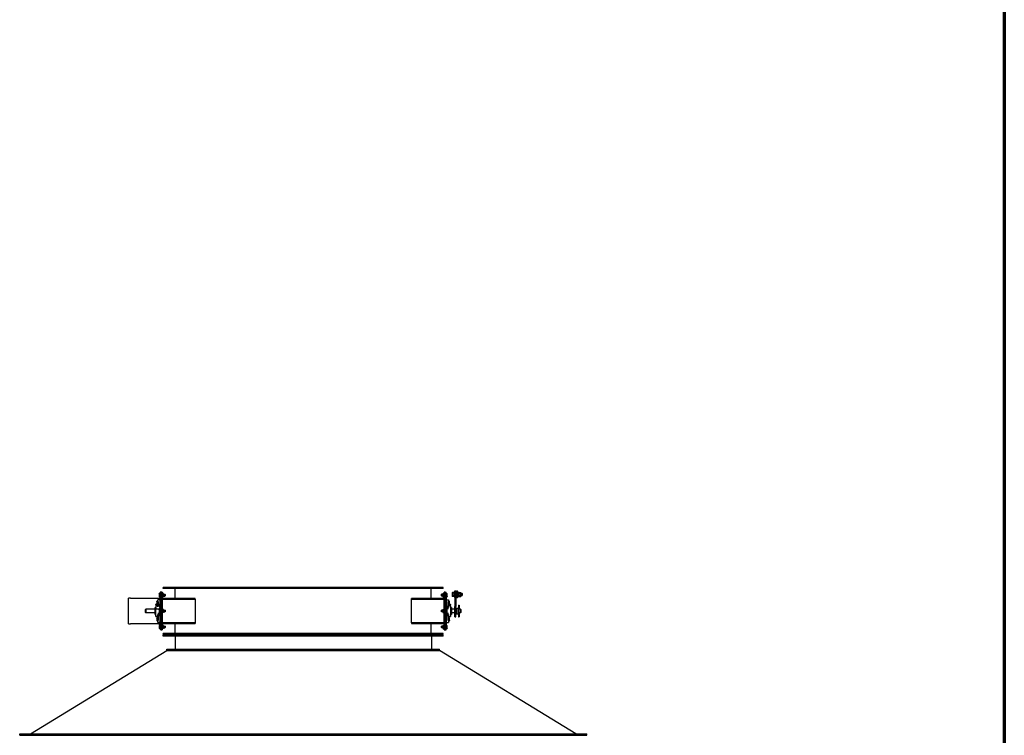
# Model space of a CAD drawing. Header units: inches. Extents: x 5 to 1128, y -85 to 748.
# Tile 692 of 693: x 919 to 1128, y 444 to 596. Entities that reach past the tile are written whole.
import ezdxf

# ---------------------------------------------------------------- set-up
doc = ezdxf.new("R2010")
doc.units = ezdxf.units.IN
doc.header["$LTSCALE"] = 32
doc.header["$MEASUREMENT"] = 0
doc.layers.add('Border (ANSI)', color=7, linetype='Continuous', lineweight=70)
doc.layers.add('Visible (ANSI)', color=7, linetype='Continuous', lineweight=30)

# ---------------------------------------------------------------- blocks, each defined once
blk = doc.blocks.new('Borders SUPERIOR BORDER')
at = {"layer": 'Border (ANSI)'}
blk.add_line((35.25, 23.375), (35.25, 0.625), dxfattribs=at)

msp = doc.modelspace()

# ---------------------------------------------------------------- linework, layer by layer
at = {"layer": 'Visible (ANSI)'}
for p, q in [((948.28778, 473.63967), (948.31288, 473.68314)), ((948.28778, 473.63967), (948.28778, 473.60202)), ((948.28778, 473.60202), (948.28778, 473.35867)), ((948.28778, 473.35867), (948.28778, 473.11532)), ((948.55578, 473.68314), (948.31288, 473.68314)), ((948.55578, 473.5209), (948.31288, 473.5209)), ((948.55578, 473.19643), (948.31288, 473.19643)), ((948.74328, 473.98367), (948.55578, 473.98367)), ((948.55578, 473.98367), (948.55578, 473.48367)), ((948.55578, 466.48367), (948.55578, 473.48367)), ((948.74328, 473.98367), (948.74328, 473.48367)), ((948.74328, 473.48367), (948.74328, 473.98367)), ((948.93078, 473.98367), (948.74328, 473.98367)), ((948.74328, 466.48367), (948.74328, 473.48367)), ((948.74328, 473.48367), (948.74328, 466.48367)), ((948.93078, 473.98367), (948.93078, 473.48367)), ((948.93078, 473.64017), (948.95593, 473.68372)), ((948.93078, 473.48367), (948.93078, 466.48367)), ((949.23464, 473.68372), (948.95593, 473.68372)), ((949.23464, 473.52119), (948.95593, 473.52119)), ((949.23464, 473.19615), (948.95593, 473.19615)), ((1008.68078, 474.98367), (949.18078, 474.98367)), ((949.18078, 474.79617), (949.18078, 474.98367)), ((1008.68078, 474.79617), (949.18078, 474.79617)), ((949.25978, 473.64017), (949.23464, 473.68372)), ((949.25978, 473.60246), (949.25978, 473.64017)), ((949.25978, 473.35867), (949.25978, 473.60246)), ((949.25978, 473.54617), (949.51862, 473.54617)), ((949.25978, 473.11488), (949.25978, 473.35867)), ((949.25978, 473.17117), (949.51862, 473.17117)), ((949.51862, 473.17117), (949.51862, 473.54617)), ((949.55579, 473.50783), (949.51862, 473.54617)), ((949.55579, 473.20951), (949.51862, 473.17117)), ((949.55579, 473.50783), (949.55579, 473.20951)), ((951.74328, 472.67117), (951.74328, 474.79617)), ((1006.11828, 472.67117), (1006.11828, 474.79617)), ((1008.30578, 473.50783), (1008.34295, 473.54617)), ((1008.30578, 473.20951), (1008.30578, 473.50783)), ((1008.30578, 473.20951), (1008.34295, 473.17117)), ((1008.34295, 473.54617), (1008.34295, 473.17117)), ((1008.60178, 473.54617), (1008.34295, 473.54617)), ((1008.60178, 473.17117), (1008.34295, 473.17117)), ((1008.60178, 473.64017), (1008.62693, 473.68372)), ((1008.60178, 473.64017), (1008.60178, 473.60246)), ((1008.60178, 473.60246), (1008.60178, 473.35867)), ((1008.60178, 473.35867), (1008.60178, 473.11488)), ((1008.62693, 473.68372), (1008.90564, 473.68372)), ((1008.62693, 473.52119), (1008.90564, 473.52119)), ((1008.62693, 473.19615), (1008.90564, 473.19615)), ((1008.68078, 474.79617), (1008.68078, 474.98367)), ((1008.93078, 473.64017), (1008.90564, 473.68372)), ((1008.93078, 473.48367), (1008.93078, 473.98367)), ((1009.11828, 473.98367), (1008.93078, 473.98367)), ((1008.93078, 466.48367), (1008.93078, 473.48367)), ((1009.11828, 473.48367), (1009.11828, 473.98367)), ((1009.11828, 473.98367), (1009.30578, 473.98367)), ((1009.11828, 473.98367), (1009.11828, 473.48367)), ((1009.11828, 473.48367), (1009.11828, 466.48367)), ((1009.11828, 466.48367), (1009.11828, 473.48367)), ((1009.30578, 473.48367), (1009.30578, 473.98367)), ((1009.30578, 473.68314), (1009.54868, 473.68314)), ((1009.30578, 473.5209), (1009.54868, 473.5209)), ((1009.30578, 473.48367), (1009.30578, 466.48367)), ((1009.30578, 473.19643), (1009.54868, 473.19643)), ((1009.57378, 473.63967), (1009.54868, 473.68314)), ((1009.57379, 473.63967), (1009.55883, 473.66557)), ((1009.57378, 473.60202), (1009.57378, 473.63967)), ((1009.57378, 473.35867), (1009.57378, 473.60202)), ((1009.57378, 473.11532), (1009.57378, 473.35867)), ((1009.57379, 473.58516), (1009.57379, 473.63967)), ((1009.57379, 473.32787), (1009.57379, 473.58516)), ((1009.57379, 473.10138), (1009.57379, 473.32787)), ((1010.63978, 473.8942), (1010.65358, 473.9181)), ((1010.63978, 473.8942), (1010.63978, 473.87173)), ((1010.63978, 473.87173), (1010.63978, 473.58474)), ((1010.63978, 473.58474), (1010.63978, 473.23221)), ((1010.63978, 473.23221), (1010.63978, 473.1442)), ((1010.63978, 473.1442), (1010.65358, 473.1203)), ((1011.00378, 473.94555), (1010.67328, 473.94555)), ((1011.00378, 473.79792), (1010.67328, 473.79792)), ((1011.00378, 473.37157), (1010.67328, 473.37157)), ((1011.00378, 474.0507), (1011.00378, 472.9877)), ((1011.00378, 474.0507), (1011.18078, 474.0507)), ((1011.18078, 474.09991), (1011.18078, 474.2692)), ((1011.18078, 474.2692), (1011.36828, 474.2692)), ((1011.18078, 474.09991), (1011.18078, 470.95151)), ((1011.36828, 474.09991), (1011.36828, 474.2692)), ((1011.36828, 474.09991), (1011.36828, 470.95151)), ((1011.36828, 474.0507), (1011.54528, 474.0507)), ((1011.54528, 474.2692), (1011.73278, 474.2692)), ((1011.54528, 474.2692), (1011.54528, 472.7692)), ((1011.73278, 472.7692), (1011.73278, 474.2692)), ((1011.73278, 474.0507), (1011.90978, 474.0507)), ((1011.90978, 474.0507), (1011.90978, 472.9877)), ((1011.90978, 473.9537), (1012.03478, 473.9537)), ((1012.03478, 473.9537), (1012.03478, 473.13927)), ((1012.03478, 473.8942), (1012.04858, 473.9181)), ((1012.03478, 473.1442), (1012.04858, 473.1203)), ((1012.03478, 473.13927), (1012.03478, 473.1251)), ((1012.03478, 473.1251), (1012.03478, 473.0847)), ((1012.04858, 473.9181), (1012.06787, 473.95151)), ((1012.04858, 473.1203), (1012.06787, 473.0869)), ((1012.06828, 473.95221), (1012.43929, 473.95221)), ((1012.06828, 473.94555), (1012.43929, 473.94555)), ((1012.06828, 473.79792), (1012.43929, 473.79792)), ((1012.06828, 473.37157), (1012.43929, 473.37157)), ((1012.45898, 473.9181), (1012.4397, 473.95151)), ((1012.45898, 473.1203), (1012.4397, 473.0869)), ((1012.47278, 473.8942), (1012.45898, 473.9181)), ((1012.47278, 473.1442), (1012.45898, 473.1203)), ((1012.47278, 473.87173), (1012.47278, 473.8942)), ((1012.47278, 473.58474), (1012.47278, 473.87173)), ((1012.47278, 473.7692), (1012.70802, 473.7692)), ((1012.47278, 473.23221), (1012.47278, 473.58474)), ((1012.47278, 473.2692), (1012.70802, 473.2692)), ((1012.47278, 473.1442), (1012.47278, 473.23221)), ((1012.70802, 473.2692), (1012.70802, 473.7692)), ((1012.75379, 473.72201), (1012.70802, 473.7692)), ((1012.75379, 473.31639), (1012.70802, 473.2692)), ((1012.75379, 473.72201), (1012.75379, 473.31639)), ((942.18078, 472.73367), (941.80578, 472.73367)), ((941.80578, 467.23367), (941.80578, 472.73367)), ((942.18078, 472.73367), (948.18078, 472.73367)), ((947.58703, 471.38836), (947.58703, 471.41765)), ((947.95295, 471.41765), (947.58703, 471.41765)), ((947.58703, 471.38836), (947.58703, 470.82268)), ((947.8214, 472.03054), (947.84652, 472.07405)), ((947.8214, 472.03054), (947.8214, 471.99286)), ((947.8214, 471.99286), (947.8214, 471.74929)), ((947.8214, 471.74929), (947.8214, 471.50572)), ((947.8214, 471.50572), (947.8214, 471.46804)), ((947.8214, 471.46804), (947.84652, 471.42453)), ((948.03078, 472.07405), (947.84652, 472.07405)), ((948.03078, 471.91167), (947.84652, 471.91167)), ((948.03078, 471.58691), (947.84652, 471.58691)), ((947.96271, 471.42453), (947.84652, 471.42453)), ((947.88361, 471.05797), (947.88361, 471.12408)), ((947.94503, 471.41016), (947.91565, 471.37786)), ((948.02141, 471.00171), (948.02141, 471.06783)), ((948.03078, 472.07405), (948.03078, 471.91167)), ((948.03078, 472.00242), (948.05578, 472.00242)), ((948.03078, 471.91167), (948.03078, 471.58691)), ((948.03078, 471.58691), (948.03078, 471.43962)), ((948.03078, 471.49617), (948.05578, 471.49617)), ((948.05578, 471.94772), (948.05578, 472.38992)), ((948.55578, 472.38992), (948.05578, 472.38992)), ((948.05578, 471.94772), (948.05578, 471.91363)), ((948.05578, 471.43512), (948.05578, 471.91363)), ((948.05578, 471.91363), (948.10578, 471.91363)), ((948.10578, 471.41765), (948.08987, 471.41765)), ((948.09779, 471.41016), (948.12717, 471.37786)), ((948.10578, 471.91363), (948.10578, 471.4167)), ((948.10578, 471.4167), (948.55578, 471.4167)), ((948.1592, 471.05797), (948.1592, 471.12408)), ((948.18078, 472.73367), (948.36828, 472.73367)), ((948.28778, 473.11532), (948.28778, 473.07767)), ((948.28778, 473.07767), (948.31288, 473.0342)), ((948.55578, 473.0342), (948.31288, 473.0342)), ((948.36828, 472.73367), (948.55578, 472.73367)), ((948.36828, 472.38992), (948.36828, 472.73367)), ((948.45578, 471.41654), (948.45578, 471.38836)), ((948.45578, 471.41654), (948.55578, 471.41654)), ((948.45578, 470.82268), (948.45578, 471.38836)), ((948.93078, 473.07717), (948.95593, 473.03362)), ((949.11828, 472.48367), (948.93078, 472.48367)), ((949.23464, 473.03362), (948.95593, 473.03362)), ((955.93274, 472.67117), (949.11828, 472.67117)), ((949.11828, 472.48367), (955.93274, 472.48367)), ((949.25978, 473.07717), (949.23464, 473.03362)), ((949.25978, 473.07717), (949.25978, 473.11488)), ((955.93274, 472.48367), (955.93274, 472.67117)), ((955.93274, 472.48367), (955.93274, 467.48367)), ((1008.74328, 472.67117), (1001.92883, 472.67117)), ((1001.92883, 472.48367), (1001.92883, 472.67117)), ((1001.92883, 472.48367), (1008.74328, 472.48367)), ((1001.92883, 467.48367), (1001.92883, 472.48367)), ((1008.60178, 473.11488), (1008.60178, 473.07717)), ((1008.60178, 473.07717), (1008.62693, 473.03362)), ((1008.62693, 473.03362), (1008.90564, 473.03362)), ((1008.74328, 472.48367), (1008.93078, 472.48367)), ((1008.93078, 473.07717), (1008.90564, 473.03362)), ((1009.30578, 473.0342), (1009.54868, 473.0342)), ((1009.30578, 472.38992), (1009.80578, 472.38992)), ((1009.30578, 471.06944), (1009.40578, 471.06944)), ((1009.40578, 471.06944), (1009.40578, 470.35148)), ((1009.57378, 473.07767), (1009.54868, 473.0342)), ((1009.57379, 473.07767), (1009.55883, 473.05177)), ((1009.57378, 473.07767), (1009.57378, 473.11532)), ((1009.57379, 473.07767), (1009.57379, 473.10138)), ((1009.75578, 470.35148), (1009.75578, 471.91363)), ((1009.75578, 471.91363), (1009.80578, 471.91363)), ((1009.80578, 472.38992), (1009.80578, 471.94772)), ((1009.83079, 472.00242), (1009.80578, 472.00242)), ((1009.80578, 471.91363), (1009.80578, 471.94772)), ((1009.80578, 471.91363), (1009.80578, 470.70346)), ((1009.83079, 471.49617), (1009.80578, 471.49617)), ((1009.80578, 471.41765), (1010.27453, 471.41765)), ((1009.80578, 471.17117), (1010.22453, 471.17117)), ((1009.83079, 471.91167), (1009.83079, 472.07405)), ((1009.83079, 472.07405), (1010.01504, 472.07405)), ((1009.83079, 471.58691), (1009.83079, 471.91167)), ((1009.83079, 471.91167), (1010.01504, 471.91167)), ((1009.83079, 471.58691), (1010.01504, 471.58691)), ((1009.83079, 471.42453), (1009.83079, 471.58691)), ((1009.83079, 471.42453), (1010.01504, 471.42453)), ((1010.04016, 472.03054), (1010.01504, 472.07405)), ((1010.04016, 471.46804), (1010.01504, 471.42453)), ((1010.04016, 471.99286), (1010.04016, 472.03054)), ((1010.04016, 471.74929), (1010.04016, 471.99286)), ((1010.04016, 471.50572), (1010.04016, 471.74929)), ((1010.04016, 471.46804), (1010.04016, 471.50572)), ((1010.27453, 471.41765), (1010.27453, 471.38836)), ((1010.27453, 471.12117), (1010.27453, 471.38836)), ((1010.27453, 471.12117), (1010.27453, 468.84617)), ((1011.00378, 473.09286), (1010.67328, 473.09286)), ((1011.00378, 472.9877), (1011.18078, 472.9877)), ((1011.36828, 472.9877), (1011.54528, 472.9877)), ((1011.73278, 472.7692), (1011.54528, 472.7692)), ((1011.73278, 472.9877), (1011.90978, 472.9877)), ((1011.90978, 473.0847), (1012.03478, 473.0847)), ((1011.93078, 471.20533), (1011.93078, 471.23367)), ((1011.93078, 471.23367), (1012.11828, 471.23367)), ((1011.93078, 471.20533), (1011.93078, 470.5936)), ((1012.06828, 473.09286), (1012.43929, 473.09286)), ((1012.06828, 473.08619), (1012.43929, 473.08619)), ((1012.11828, 471.20533), (1012.11828, 471.23367)), ((1012.11828, 471.20533), (1012.11828, 470.35867)), ((945.43078, 470.29617), (945.49328, 470.35867)), ((945.43078, 469.67117), (945.43078, 470.29617)), ((945.43078, 469.67117), (945.49328, 469.60867)), ((945.49328, 470.35867), (945.49328, 469.60867)), ((947.43078, 470.35867), (945.49328, 470.35867)), ((947.43078, 469.60867), (945.49328, 469.60867)), ((947.43078, 469.24942), (947.43078, 470.71792)), ((947.58703, 470.68126), (947.58703, 470.82268)), ((947.58703, 470.68126), (947.58703, 470.35258)), ((947.58703, 468.84617), (947.58703, 470.35258)), ((948.10578, 470.39174), (947.63703, 470.39174)), ((948.10578, 469.26388), (948.05578, 469.26388)), ((948.05578, 468.05371), (948.05578, 469.26388)), ((948.45578, 470.39235), (948.10578, 470.39235)), ((948.10578, 470.39235), (948.10578, 470.35148)), ((948.10578, 469.61586), (948.10578, 468.05371)), ((948.28778, 470.26467), (948.31288, 470.30814)), ((948.28778, 470.26467), (948.28778, 470.22702)), ((948.28778, 470.22702), (948.28778, 469.98367)), ((948.28778, 469.98367), (948.28778, 469.74032)), ((948.28778, 469.74032), (948.28778, 469.70267)), ((948.28778, 469.70267), (948.31288, 469.6592)), ((948.55578, 470.30814), (948.31288, 470.30814)), ((948.55578, 470.1459), (948.31288, 470.1459)), ((948.55578, 469.82143), (948.31288, 469.82143)), ((948.55578, 469.6592), (948.31288, 469.6592)), ((948.55578, 470.92104), (948.45578, 470.92104)), ((948.45578, 470.82268), (948.45578, 470.68126)), ((948.45578, 470.39235), (948.45578, 470.68126)), ((948.45578, 470.35148), (948.45578, 470.39235)), ((948.55578, 470.35867), (948.45578, 470.35867)), ((948.45578, 470.35148), (948.45578, 470.30814)), ((948.45578, 469.6592), (948.45578, 469.61586)), ((948.45578, 468.8979), (948.45578, 469.61586)), ((948.55578, 469.60867), (948.45578, 469.60867)), ((948.55578, 469.0463), (948.45578, 469.0463)), ((948.93078, 470.26517), (948.95593, 470.30872)), ((948.93078, 469.70217), (948.95593, 469.65862)), ((949.23464, 470.30872), (948.95593, 470.30872)), ((949.23464, 470.14619), (948.95593, 470.14619)), ((949.23464, 469.82115), (948.95593, 469.82115)), ((949.23464, 469.65862), (948.95593, 469.65862)), ((949.25978, 470.26517), (949.23464, 470.30872)), ((949.25978, 469.70217), (949.23464, 469.65862)), ((949.25978, 470.22746), (949.25978, 470.26517)), ((949.25978, 469.98367), (949.25978, 470.22746)), ((949.25978, 470.17117), (949.51862, 470.17117)), ((949.25978, 469.73988), (949.25978, 469.98367)), ((949.25978, 469.79617), (949.51862, 469.79617)), ((949.25978, 469.70217), (949.25978, 469.73988)), ((949.51862, 469.79617), (949.51862, 470.17117)), ((949.55579, 470.13283), (949.51862, 470.17117)), ((949.55579, 469.83451), (949.51862, 469.79617)), ((949.55579, 470.13283), (949.55579, 469.83451)), ((1008.30578, 470.13283), (1008.34295, 470.17117)), ((1008.30578, 469.83451), (1008.30578, 470.13283)), ((1008.30578, 469.83451), (1008.34295, 469.79617)), ((1008.34295, 470.17117), (1008.34295, 469.79617)), ((1008.60178, 470.17117), (1008.34295, 470.17117)), ((1008.60178, 469.79617), (1008.34295, 469.79617)), ((1008.60178, 470.26517), (1008.62693, 470.30872)), ((1008.60178, 470.26517), (1008.60178, 470.22746)), ((1008.60178, 470.22746), (1008.60178, 469.98367)), ((1008.60178, 469.98367), (1008.60178, 469.73988)), ((1008.60178, 469.73988), (1008.60178, 469.70217)), ((1008.60178, 469.70217), (1008.62693, 469.65862)), ((1008.62693, 470.30872), (1008.90564, 470.30872)), ((1008.62693, 470.14619), (1008.90564, 470.14619)), ((1008.62693, 469.82115), (1008.90564, 469.82115)), ((1008.62693, 469.65862), (1008.90564, 469.65862)), ((1008.93078, 470.26517), (1008.90564, 470.30872)), ((1008.93078, 469.70217), (1008.90564, 469.65862)), ((1009.30578, 470.92104), (1009.40578, 470.92104)), ((1009.40578, 470.35867), (1009.30578, 470.35867)), ((1009.30578, 470.30814), (1009.54868, 470.30814)), ((1009.30578, 470.1459), (1009.54868, 470.1459)), ((1009.30578, 469.82143), (1009.54868, 469.82143)), ((1009.30578, 469.6592), (1009.54868, 469.6592)), ((1009.40578, 469.60867), (1009.30578, 469.60867)), ((1009.30578, 469.0463), (1009.40578, 469.0463)), ((1009.40578, 470.30814), (1009.40578, 470.35148)), ((1009.40578, 469.61586), (1009.40578, 469.6592)), ((1009.40578, 469.61586), (1009.40578, 468.8979)), ((1009.57378, 470.26467), (1009.54868, 470.30814)), ((1009.57378, 469.70267), (1009.54868, 469.6592)), ((1009.57378, 470.22702), (1009.57378, 470.26467)), ((1009.57378, 469.98367), (1009.57378, 470.22702)), ((1009.57378, 469.74032), (1009.57378, 469.98367)), ((1009.57378, 469.70267), (1009.57378, 469.74032)), ((1009.75578, 470.70346), (1009.80578, 470.70346)), ((1009.75578, 468.05371), (1009.75578, 469.61586)), ((1009.80578, 469.26388), (1009.75578, 469.26388)), ((1009.80578, 469.26388), (1009.80578, 468.05371)), ((1010.43078, 470.71792), (1010.43078, 469.24942)), ((1011.18078, 470.35867), (1010.43078, 470.35867)), ((1011.18078, 469.60867), (1010.43078, 469.60867)), ((1011.18078, 468.73367), (1011.18078, 470.95151)), ((1011.36828, 468.73367), (1011.36828, 470.95151)), ((1011.49008, 470.60867), (1011.36828, 470.70554)), ((1011.49008, 469.35867), (1011.36828, 469.2618)), ((1011.49008, 470.60867), (1011.87453, 470.60867)), ((1011.49008, 470.60867), (1011.49008, 469.72836)), ((1011.49008, 469.72836), (1011.49008, 469.35867)), ((1011.49008, 469.35867), (1011.87453, 469.35867)), ((1011.87453, 469.35867), (1011.87453, 470.60867)), ((1011.93078, 470.5936), (1011.87453, 470.60867)), ((1011.93078, 469.37374), (1011.87453, 469.35867)), ((1011.93078, 470.5936), (1011.93078, 469.37374)), ((1012.36828, 470.35867), (1011.93078, 470.35867)), ((1012.36828, 469.60867), (1011.93078, 469.60867)), ((1011.93078, 469.37374), (1011.93078, 468.75882)), ((1012.11828, 469.60867), (1012.11828, 468.75882)), ((1012.36828, 469.60867), (1012.36828, 470.35867)), ((1012.43078, 470.29617), (1012.36828, 470.35867)), ((1012.43078, 469.67117), (1012.36828, 469.60867)), ((1012.43078, 470.29617), (1012.43078, 469.67117)), ((941.80578, 467.23367), (942.18078, 467.23367)), ((948.18078, 467.23367), (942.18078, 467.23367)), ((948.05578, 468.79617), (947.63703, 468.79617)), ((947.8214, 468.49929), (947.84652, 468.5428)), ((947.8214, 468.49929), (947.8214, 468.46161)), ((947.8214, 468.46161), (947.8214, 468.21804)), ((947.8214, 468.21804), (947.8214, 467.97447)), ((947.8214, 467.97447), (947.8214, 467.93679)), ((947.8214, 467.93679), (947.84652, 467.89328)), ((948.03078, 468.5428), (947.84652, 468.5428)), ((948.03078, 468.38042), (947.84652, 468.38042)), ((948.03078, 468.05566), (947.84652, 468.05566)), ((948.03078, 467.89328), (947.84652, 467.89328)), ((948.03078, 468.5428), (948.03078, 468.38042)), ((948.03078, 468.47117), (948.05578, 468.47117)), ((948.03078, 468.38042), (948.03078, 468.05566)), ((948.03078, 468.05566), (948.03078, 467.89328)), ((948.03078, 467.96492), (948.05578, 467.96492)), ((948.10578, 468.05371), (948.05578, 468.05371)), ((948.05578, 468.05371), (948.05578, 468.01962)), ((948.05578, 467.57742), (948.05578, 468.01962)), ((948.55578, 467.57742), (948.05578, 467.57742)), ((948.18078, 467.23367), (948.36828, 467.23367)), ((948.28778, 466.88967), (948.31288, 466.93314)), ((948.28778, 466.88967), (948.29487, 466.90196)), ((948.28778, 466.88967), (948.28778, 466.85202)), ((948.28778, 466.88967), (948.28778, 466.8779)), ((948.28778, 466.8779), (948.28778, 466.67359)), ((948.28778, 466.85202), (948.28778, 466.60867)), ((948.55578, 466.93314), (948.31288, 466.93314)), ((948.36828, 467.23367), (948.36828, 467.57742)), ((948.36828, 467.23367), (948.55578, 467.23367)), ((948.55578, 468.8979), (948.45578, 468.8979)), ((949.11828, 467.48367), (948.93078, 467.48367)), ((948.93078, 466.89017), (948.95593, 466.93372)), ((949.23464, 466.93372), (948.95593, 466.93372)), ((955.93274, 467.48367), (949.11828, 467.48367)), ((949.11828, 467.29617), (955.93274, 467.29617)), ((949.25978, 466.89017), (949.23464, 466.93372)), ((949.25978, 466.85246), (949.25978, 466.89017)), ((949.25978, 466.60867), (949.25978, 466.85246)), ((951.74328, 465.17117), (951.74328, 467.29617)), ((955.93274, 467.48367), (955.93274, 467.29617)), ((1001.92883, 467.48367), (1001.92883, 467.29617)), ((1008.74328, 467.48367), (1001.92883, 467.48367)), ((1001.92883, 467.29617), (1008.74328, 467.29617)), ((1006.11828, 465.17117), (1006.11828, 467.29617)), ((1008.60178, 466.89017), (1008.62693, 466.93372)), ((1008.60178, 466.89017), (1008.60178, 466.85246)), ((1008.60178, 466.85246), (1008.60178, 466.60867)), ((1008.62693, 466.93372), (1008.90564, 466.93372)), ((1008.74328, 467.48367), (1008.93078, 467.48367)), ((1008.93078, 466.89017), (1008.90564, 466.93372)), ((1009.40578, 468.8979), (1009.30578, 468.8979)), ((1009.30578, 467.57742), (1009.80578, 467.57742)), ((1009.30578, 466.93314), (1009.54868, 466.93314)), ((1009.57378, 466.88967), (1009.54868, 466.93314)), ((1009.57379, 466.88967), (1009.56669, 466.90196)), ((1009.57378, 466.85202), (1009.57378, 466.88967)), ((1009.57378, 466.60867), (1009.57378, 466.85202)), ((1009.57379, 466.81298), (1009.57379, 466.88967)), ((1009.80578, 468.05371), (1009.75578, 468.05371)), ((1009.80578, 468.79617), (1010.22453, 468.79617)), ((1009.83079, 468.47117), (1009.80578, 468.47117)), ((1009.80578, 468.01962), (1009.80578, 468.05371)), ((1009.80578, 468.01962), (1009.80578, 467.57742)), ((1009.83079, 467.96492), (1009.80578, 467.96492)), ((1009.83079, 468.38042), (1009.83079, 468.5428)), ((1009.83079, 468.5428), (1010.01504, 468.5428)), ((1009.83079, 468.05566), (1009.83079, 468.38042)), ((1009.83079, 468.38042), (1010.01504, 468.38042)), ((1009.83079, 468.05566), (1010.01504, 468.05566)), ((1009.83079, 467.89328), (1009.83079, 468.05566)), ((1009.83079, 467.89328), (1010.01504, 467.89328)), ((1010.04016, 468.49929), (1010.01504, 468.5428)), ((1010.04016, 467.93679), (1010.01504, 467.89328)), ((1010.04016, 468.46161), (1010.04016, 468.49929)), ((1010.04016, 468.21804), (1010.04016, 468.46161)), ((1010.04016, 467.97447), (1010.04016, 468.21804)), ((1010.04016, 467.93679), (1010.04016, 467.97447)), ((1011.18078, 468.73367), (1011.36828, 468.73367)), ((1011.93078, 468.73367), (1011.93078, 468.75882)), ((1011.93078, 468.73367), (1012.11828, 468.73367)), ((1012.11828, 468.73367), (1012.11828, 468.75882)), ((948.28778, 466.67359), (948.28778, 466.40436)), ((948.28778, 466.60867), (948.28778, 466.36532)), ((948.28778, 466.40436), (948.28778, 466.32767)), ((948.28778, 466.36532), (948.28778, 466.32767)), ((948.28778, 466.32767), (948.31288, 466.2842)), ((948.28778, 466.32767), (948.29487, 466.31538)), ((948.55578, 466.7709), (948.31288, 466.7709)), ((948.55578, 466.44643), (948.31288, 466.44643)), ((948.55578, 466.2842), (948.31288, 466.2842)), ((948.55578, 466.48367), (948.55578, 465.98367)), ((948.74328, 465.98367), (948.55578, 465.98367)), ((948.74328, 466.48367), (948.74328, 465.98367)), ((948.74328, 465.98367), (948.74328, 466.48367)), ((948.74328, 465.98367), (948.93078, 465.98367)), ((948.93078, 466.48367), (948.93078, 465.98367)), ((948.93078, 466.32717), (948.95593, 466.28362)), ((949.23464, 466.77119), (948.95593, 466.77119)), ((949.23464, 466.44615), (948.95593, 466.44615)), ((949.23464, 466.28362), (948.95593, 466.28362)), ((1008.68078, 465.17117), (949.18078, 465.17117)), ((949.18078, 464.98367), (949.18078, 465.17117)), ((1008.68078, 464.98367), (949.18078, 464.98367)), ((1008.68078, 464.85867), (949.18078, 464.85867)), ((949.18078, 464.60867), (949.18078, 464.85867)), ((949.25978, 466.32717), (949.23464, 466.28362)), ((949.25978, 466.79617), (949.51862, 466.79617)), ((949.25978, 466.36488), (949.25978, 466.60867)), ((949.25978, 466.42117), (949.51862, 466.42117)), ((949.25978, 466.32717), (949.25978, 466.36488)), ((949.51862, 466.42117), (949.51862, 466.79617)), ((949.55579, 466.75783), (949.51862, 466.79617)), ((949.55579, 466.45951), (949.51862, 466.42117)), ((949.55579, 466.75783), (949.55579, 466.45951)), ((1008.30578, 466.75783), (1008.34295, 466.79617)), ((1008.30578, 466.45951), (1008.30578, 466.75783)), ((1008.30578, 466.45951), (1008.34295, 466.42117)), ((1008.34295, 466.79617), (1008.34295, 466.42117)), ((1008.60178, 466.79617), (1008.34295, 466.79617)), ((1008.60178, 466.42117), (1008.34295, 466.42117)), ((1008.60178, 466.60867), (1008.60178, 466.36488)), ((1008.60178, 466.36488), (1008.60178, 466.32717)), ((1008.60178, 466.32717), (1008.62693, 466.28362)), ((1008.62693, 466.77119), (1008.90564, 466.77119)), ((1008.62693, 466.44615), (1008.90564, 466.44615)), ((1008.62693, 466.28362), (1008.90564, 466.28362)), ((1008.68078, 464.98367), (1008.68078, 465.17117)), ((1008.68078, 464.60867), (1008.68078, 464.85867)), ((1008.93078, 466.32717), (1008.90564, 466.28362)), ((1008.93078, 465.98367), (1008.93078, 466.48367)), ((1008.93078, 465.98367), (1009.11828, 465.98367)), ((1009.11828, 465.98367), (1009.11828, 466.48367)), ((1009.11828, 466.48367), (1009.11828, 465.98367)), ((1009.11828, 465.98367), (1009.30578, 465.98367)), ((1009.30578, 466.7709), (1009.54868, 466.7709)), ((1009.30578, 465.98367), (1009.30578, 466.48367)), ((1009.30578, 466.44643), (1009.54868, 466.44643)), ((1009.30578, 466.2842), (1009.54868, 466.2842)), ((1009.57378, 466.32767), (1009.54868, 466.2842)), ((1009.57379, 466.32767), (1009.56669, 466.31538)), ((1009.57378, 466.36532), (1009.57378, 466.60867)), ((1009.57378, 466.32767), (1009.57378, 466.36532)), ((1009.57379, 466.54375), (1009.57379, 466.81298)), ((1009.57379, 466.33944), (1009.57379, 466.54375)), ((1009.57379, 466.32767), (1009.57379, 466.33944)), ((1008.68078, 464.60867), (949.18078, 464.60867)), ((951.68078, 464.60867), (951.68078, 461.85867)), ((1006.18078, 464.60867), (1006.18078, 461.85867)), ((920.96377, 443.85867), (949.93078, 461.60867)), ((949.93078, 461.85867), (1007.93078, 461.85867)), ((949.93078, 461.60867), (949.93078, 461.85867)), ((949.93078, 461.60867), (1007.93078, 461.60867)), ((1007.93078, 461.60867), (1007.93078, 461.85867)), ((1036.8978, 443.85867), (1007.93078, 461.60867)), ((918.65578, 443.85867), (1039.20578, 443.85867)), ((918.65578, 443.60867), (918.65578, 443.85867)), ((1039.20578, 443.60867), (1039.20578, 443.85867)), ((918.65578, 443.60867), (1039.20578, 443.60867))]:
    msp.add_line(p, q, dxfattribs=at)
for centre, radius, start, end in [((948.02141, 471.31305), 0.12795, 164.8655136, 234.9564643), ((948.02141, 471.31305), 0.12795, 305.0435357, 15.1344864), ((949.11828, 472.85867), 0.1875, 180, 270), ((949.11828, 472.85867), 0.375, 240, 270), ((1008.74328, 472.85867), 0.1875, 270, 0), ((1008.74328, 472.85867), 0.375, 270, 300), ((1010.22453, 471.12117), 0.05, 0, 90), ((947.43078, 470.90542), 0.1875, 270, 326.4426902), ((947.43078, 469.06192), 0.1875, 33.5573098, 90), ((1010.43078, 470.90542), 0.1875, 213.5573098, 270), ((1010.43078, 469.06192), 0.1875, 90, 146.4426902), ((947.63703, 468.84617), 0.05, 180, 270), ((949.11828, 467.10867), 0.375, 90, 120), ((949.11828, 467.10867), 0.1875, 90, 180), ((1008.74328, 467.10867), 0.375, 60, 90), ((1008.74328, 467.10867), 0.1875, 0, 90), ((1010.22453, 468.84617), 0.05, 270, 0)]:
    msp.add_arc(centre, radius, start, end, dxfattribs=at)
for centre, major_axis, ratio, start_param, end_param in [((1011.94617, 473.5192), (2.46397, 0.20195), 0.156136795, 4.684825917, 4.735561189), ((1012.1234, 473.5192), (2.46397, 0.20195), 0.156136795, 4.612795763, 4.663623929), ((948.02141, 471.10552), (-0.15625, 0), 0.707106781, 5.792244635, 9.915718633), ((948.02141, 471.32976), (0.12575, 0), 0.707106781, 2.569982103, 6.854795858), ((948.02141, 471.18904), (-0.1378, 0), 0.707106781, 5.646377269, 6.283185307), ((948.02141, 471.18904), (-0.1378, 0), 0.707106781, 0, 1.047197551), ((948.02141, 471.08342), (-0.125, 0), 0.707106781, 0.501266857, 2.640325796), ((948.02141, 471.26068), (-0.10433, 0), 0.707106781, 0.789492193, 2.352100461), ((948.02141, 471.18904), (-0.1378, 0), 0.707106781, 1.047197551, 2.094395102), ((948.02141, 471.18904), (0.1378, 0), 0.707106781, 5.235987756, 6.283185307), ((948.02141, 471.18904), (0.1378, 0), 0.707106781, 0, 0.636808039)]:
    msp.add_ellipse(centre, major_axis=major_axis, ratio=ratio, start_param=start_param, end_param=end_param, dxfattribs=at)
for points, weights in [([(948.31288, 473.68314), (948.28778, 473.63967), (948.28778, 473.60202)], [1, 1.0379548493, 1]), ([(948.28778, 473.60202), (948.28778, 473.56438), (948.31288, 473.5209)], [1, 1.0379548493, 1]), ([(948.31288, 473.5209), (948.28778, 473.43396), (948.28778, 473.35867)], [1, 1.0379548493, 1]), ([(948.28778, 473.35867), (948.28778, 473.28338), (948.31288, 473.19643)], [1, 1.0379548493, 1]), ([(948.31288, 473.19643), (948.28778, 473.15296), (948.28778, 473.11532)], [1, 1.0379548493, 1]), ([(948.95593, 473.68372), (948.93078, 473.64017), (948.93078, 473.60246)], [1, 1.0379548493, 1]), ([(948.93078, 473.60246), (948.93078, 473.56474), (948.95593, 473.52119)], [1, 1.0379548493, 1]), ([(948.95593, 473.52119), (948.93078, 473.4341), (948.93078, 473.35867)], [1, 1.0379548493, 1]), ([(948.93078, 473.35867), (948.93078, 473.28324), (948.95593, 473.19615)], [1, 1.0379548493, 1]), ([(948.95593, 473.19615), (948.93078, 473.1526), (948.93078, 473.11488)], [1, 1.0379548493, 1]), ([(949.25978, 473.60246), (949.25978, 473.64017), (949.23464, 473.68372)], [1, 1.0379548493, 1]), ([(949.23464, 473.52119), (949.25978, 473.56474), (949.25978, 473.60246)], [1, 1.0379548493, 1]), ([(949.25978, 473.35867), (949.25978, 473.4341), (949.23464, 473.52119)], [1, 1.0379548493, 1]), ([(949.23464, 473.19615), (949.25978, 473.28324), (949.25978, 473.35867)], [1, 1.0379548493, 1]), ([(949.25978, 473.11488), (949.25978, 473.1526), (949.23464, 473.19615)], [1, 1.0379548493, 1]), ([(1008.62693, 473.68372), (1008.60178, 473.64017), (1008.60178, 473.60246)], [1, 1.0379548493, 1]), ([(1008.60178, 473.60246), (1008.60178, 473.56474), (1008.62693, 473.52119)], [1, 1.0379548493, 1]), ([(1008.62693, 473.52119), (1008.60178, 473.4341), (1008.60178, 473.35867)], [1, 1.0379548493, 1]), ([(1008.60178, 473.35867), (1008.60178, 473.28324), (1008.62693, 473.19615)], [1, 1.0379548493, 1]), ([(1008.62693, 473.19615), (1008.60178, 473.1526), (1008.60178, 473.11488)], [1, 1.0379548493, 1]), ([(1008.93078, 473.60246), (1008.93078, 473.64017), (1008.90564, 473.68372)], [1, 1.0379548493, 1]), ([(1008.90564, 473.52119), (1008.93078, 473.56474), (1008.93078, 473.60246)], [1, 1.0379548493, 1]), ([(1008.93078, 473.35867), (1008.93078, 473.4341), (1008.90564, 473.52119)], [1, 1.0379548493, 1]), ([(1008.90564, 473.19615), (1008.93078, 473.28324), (1008.93078, 473.35867)], [1, 1.0379548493, 1]), ([(1008.93078, 473.11488), (1008.93078, 473.1526), (1008.90564, 473.19615)], [1, 1.0379548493, 1]), ([(1009.57378, 473.60202), (1009.57378, 473.63967), (1009.54868, 473.68314)], [1, 1.0379548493, 1]), ([(1009.54868, 473.5209), (1009.57378, 473.56438), (1009.57378, 473.60202)], [1, 1.0379548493, 1]), ([(1009.57378, 473.35867), (1009.57378, 473.43396), (1009.54868, 473.5209)], [1, 1.0379548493, 1]), ([(1009.54868, 473.19643), (1009.57378, 473.28338), (1009.57378, 473.35867)], [1, 1.0379548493, 1]), ([(1009.57378, 473.11532), (1009.57378, 473.15296), (1009.54868, 473.19643)], [1, 1.0379548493, 1]), ([(1009.55831, 473.66647), (1009.55857, 473.66602), (1009.55883, 473.66557)], [1.01258486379, 1.01287690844, 1.013155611]), ([(1009.57379, 473.58516), (1009.57379, 473.58574), (1009.57378, 473.58632)], [1, 1.00047559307, 1.0009392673]), ([(1009.57378, 473.584), (1009.57379, 473.58458), (1009.57379, 473.58516)], [1.0009392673, 1.00047559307, 1]), ([(1009.57379, 473.32787), (1009.57379, 473.32884), (1009.57378, 473.32982)], [1, 1.00047559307, 1.0009392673]), ([(1009.57378, 473.32593), (1009.57379, 473.3269), (1009.57379, 473.32787)], [1.0009392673, 1.00047559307, 1]), ([(1010.67328, 473.94555), (1010.63978, 473.90599), (1010.63978, 473.87173)], [1, 1.0379548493, 1]), ([(1010.63978, 473.87173), (1010.63978, 473.83748), (1010.67328, 473.79792)], [1, 1.0379548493, 1]), ([(1010.67328, 473.79792), (1010.63978, 473.68368), (1010.63978, 473.58474)], [1, 1.0379548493, 1]), ([(1010.63978, 473.58474), (1010.63978, 473.48581), (1010.67328, 473.37157)], [1, 1.0379548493, 1]), ([(1010.67328, 473.37157), (1010.63978, 473.29689), (1010.63978, 473.23221)], [1, 1.0379548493, 1]), ([(1010.63978, 473.23221), (1010.63978, 473.16754), (1010.67328, 473.09286)], [1, 1.0379548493, 1]), ([(1010.67328, 473.09286), (1010.66118, 473.10714), (1010.65358, 473.1203)], [1, 1.01338266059, 1.01732802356]), ([(1012.06828, 473.94555), (1012.03478, 473.90599), (1012.03478, 473.87173)], [1, 1.0379548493, 1]), ([(1012.03478, 473.87173), (1012.03478, 473.83748), (1012.06828, 473.79792)], [1, 1.0379548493, 1]), ([(1012.06828, 473.79792), (1012.03478, 473.68368), (1012.03478, 473.58474)], [1, 1.0379548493, 1]), ([(1012.03478, 473.58474), (1012.03478, 473.48581), (1012.06828, 473.37157)], [1, 1.0379548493, 1]), ([(1012.06828, 473.37157), (1012.03478, 473.29689), (1012.03478, 473.23221)], [1, 1.0379548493, 1]), ([(1012.03478, 473.23221), (1012.03478, 473.16754), (1012.06828, 473.09286)], [1, 1.0379548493, 1]), ([(1012.06828, 473.09286), (1012.05618, 473.10714), (1012.04858, 473.1203)], [1, 1.01338266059, 1.01732802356]), ([(1012.06828, 473.95221), (1012.06219, 473.94162), (1012.05726, 473.93149)], [1, 1.0066919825, 1.01102418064]), ([(1012.06787, 473.95151), (1012.06807, 473.95186), (1012.06828, 473.95221)], [1.00044364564, 1.00022313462, 1]), ([(1012.45031, 473.93149), (1012.44538, 473.94162), (1012.43929, 473.95221)], [1.01102418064, 1.0066919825, 1]), ([(1012.43929, 473.95221), (1012.43949, 473.95186), (1012.4397, 473.95151)], [1, 1.00022313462, 1.00044364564]), ([(1012.47278, 473.87173), (1012.47278, 473.90599), (1012.43929, 473.94555)], [1, 1.0379548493, 1]), ([(1012.43929, 473.79792), (1012.47278, 473.83748), (1012.47278, 473.87173)], [1, 1.0379548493, 1]), ([(1012.47278, 473.58474), (1012.47278, 473.68368), (1012.43929, 473.79792)], [1, 1.0379548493, 1]), ([(1012.43929, 473.37157), (1012.47278, 473.48581), (1012.47278, 473.58474)], [1, 1.0379548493, 1]), ([(1012.47278, 473.23221), (1012.47278, 473.29689), (1012.43929, 473.37157)], [1, 1.0379548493, 1]), ([(1012.43929, 473.09286), (1012.47278, 473.16754), (1012.47278, 473.23221)], [1, 1.0379548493, 1]), ([(1012.45898, 473.1203), (1012.45139, 473.10714), (1012.43929, 473.09286)], [1.01732802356, 1.01338266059, 1]), ([(947.84652, 472.07405), (947.8214, 472.03054), (947.8214, 471.99286)], [1, 1.0379548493, 1]), ([(947.8214, 471.99286), (947.8214, 471.95518), (947.84652, 471.91167)], [1, 1.0379548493, 1]), ([(947.84652, 471.91167), (947.8214, 471.82466), (947.8214, 471.74929)], [1, 1.0379548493, 1]), ([(947.8214, 471.74929), (947.8214, 471.67393), (947.84652, 471.58691)], [1, 1.0379548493, 1]), ([(947.84652, 471.58691), (947.8214, 471.54341), (947.8214, 471.50572)], [1, 1.0379548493, 1]), ([(947.8214, 471.50572), (947.8214, 471.46804), (947.84652, 471.42453)], [1, 1.0379548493, 1]), ([(947.88361, 471.23659), (947.8968, 471.24508), (947.90896, 471.25201)], [1, 1.0132325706, 1.01723833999]), ([(947.88361, 471.18904), (947.88361, 471.21515), (947.88361, 471.23659)], [1, 1.0379548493, 1]), ([(947.88361, 471.12408), (947.88361, 471.16293), (947.88361, 471.18904)], [1, 1.0379548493, 1]), ([(947.95251, 471.10466), (947.92053, 471.11771), (947.88361, 471.12408)], [1, 1.0379548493, 1]), ([(947.88361, 471.05797), (947.92053, 471.03419), (947.95251, 471.02114)], [1, 1.0379548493, 1]), ([(948.02141, 471.06783), (947.98449, 471.0916), (947.95251, 471.10466)], [1, 1.0379548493, 1]), ([(948.09031, 471.10466), (948.05833, 471.0916), (948.02141, 471.06783)], [1, 1.0379548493, 1]), ([(948.1592, 471.12408), (948.12228, 471.11771), (948.09031, 471.10466)], [1, 1.0379548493, 1]), ([(948.09031, 471.02114), (948.12228, 471.03419), (948.1592, 471.05797)], [1, 1.0379548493, 1]), ([(948.13386, 471.25201), (948.14602, 471.24508), (948.1592, 471.23659)], [1.01723833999, 1.0132325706, 1]), ([(948.1592, 471.23659), (948.1592, 471.21515), (948.1592, 471.18904)], [1, 1.0379548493, 1]), ([(948.1592, 471.18904), (948.1592, 471.16293), (948.1592, 471.12408)], [1, 1.0379548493, 1]), ([(948.28778, 473.11532), (948.28778, 473.07767), (948.31288, 473.0342)], [1, 1.0379548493, 1]), ([(948.93078, 473.11488), (948.93078, 473.07717), (948.95593, 473.03362)], [1, 1.0379548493, 1]), ([(949.23464, 473.03362), (949.25978, 473.07717), (949.25978, 473.11488)], [1, 1.0379548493, 1]), ([(1008.60178, 473.11488), (1008.60178, 473.07717), (1008.62693, 473.03362)], [1, 1.0379548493, 1]), ([(1008.90564, 473.03362), (1008.93078, 473.07717), (1008.93078, 473.11488)], [1, 1.0379548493, 1]), ([(1009.54868, 473.0342), (1009.57378, 473.07767), (1009.57378, 473.11532)], [1, 1.0379548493, 1]), ([(1009.55831, 473.05087), (1009.55884, 473.05177), (1009.55935, 473.05267)], [1.01258486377, 1.01316911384, 1.0136999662]), ([(1009.57379, 473.10138), (1009.57379, 473.10178), (1009.57378, 473.10217)], [1, 1.00047559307, 1.0009392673]), ([(1009.57378, 473.1006), (1009.57379, 473.10099), (1009.57379, 473.10138)], [1.0009392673, 1.00047559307, 1]), ([(1010.04016, 471.99286), (1010.04016, 472.03054), (1010.01504, 472.07405)], [1, 1.0379548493, 1]), ([(1010.01504, 471.91167), (1010.04016, 471.95518), (1010.04016, 471.99286)], [1, 1.0379548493, 1]), ([(1010.04016, 471.74929), (1010.04016, 471.82466), (1010.01504, 471.91167)], [1, 1.0379548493, 1]), ([(1010.01504, 471.58691), (1010.04016, 471.67393), (1010.04016, 471.74929)], [1, 1.0379548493, 1]), ([(1010.04016, 471.50572), (1010.04016, 471.54341), (1010.01504, 471.58691)], [1, 1.0379548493, 1]), ([(1010.01504, 471.42453), (1010.04016, 471.46804), (1010.04016, 471.50572)], [1, 1.0379548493, 1]), ([(1012.05694, 473.10736), (1012.06199, 473.09702), (1012.06828, 473.08619)], [1.01130096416, 1.0069076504, 1]), ([(1012.43929, 473.08619), (1012.44557, 473.09702), (1012.45062, 473.10736)], [1, 1.0069076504, 1.01130096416]), ([(947.95251, 471.02114), (947.98449, 471.00809), (948.02141, 471.00171)], [1, 1.0379548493, 1]), ([(948.02141, 471.00171), (948.05833, 471.00809), (948.09031, 471.02114)], [1, 1.0379548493, 1]), ([(948.31288, 470.30814), (948.28778, 470.26467), (948.28778, 470.22702)], [1, 1.0379548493, 1]), ([(948.28778, 470.22702), (948.28778, 470.18938), (948.31288, 470.1459)], [1, 1.0379548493, 1]), ([(948.31288, 470.1459), (948.28778, 470.05896), (948.28778, 469.98367)], [1, 1.0379548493, 1]), ([(948.28778, 469.98367), (948.28778, 469.90838), (948.31288, 469.82143)], [1, 1.0379548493, 1]), ([(948.31288, 469.82143), (948.28778, 469.77796), (948.28778, 469.74032)], [1, 1.0379548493, 1]), ([(948.28778, 469.74032), (948.28778, 469.70267), (948.31288, 469.6592)], [1, 1.0379548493, 1]), ([(948.95593, 470.30872), (948.93078, 470.26517), (948.93078, 470.22746)], [1, 1.0379548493, 1]), ([(948.93078, 470.22746), (948.93078, 470.18974), (948.95593, 470.14619)], [1, 1.0379548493, 1]), ([(948.95593, 470.14619), (948.93078, 470.0591), (948.93078, 469.98367)], [1, 1.0379548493, 1]), ([(948.93078, 469.98367), (948.93078, 469.90824), (948.95593, 469.82115)], [1, 1.0379548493, 1]), ([(948.95593, 469.82115), (948.93078, 469.7776), (948.93078, 469.73988)], [1, 1.0379548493, 1]), ([(948.93078, 469.73988), (948.93078, 469.70217), (948.95593, 469.65862)], [1, 1.0379548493, 1]), ([(949.25978, 470.22746), (949.25978, 470.26517), (949.23464, 470.30872)], [1, 1.0379548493, 1]), ([(949.23464, 470.14619), (949.25978, 470.18974), (949.25978, 470.22746)], [1, 1.0379548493, 1]), ([(949.25978, 469.98367), (949.25978, 470.0591), (949.23464, 470.14619)], [1, 1.0379548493, 1]), ([(949.23464, 469.82115), (949.25978, 469.90824), (949.25978, 469.98367)], [1, 1.0379548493, 1]), ([(949.25978, 469.73988), (949.25978, 469.7776), (949.23464, 469.82115)], [1, 1.0379548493, 1]), ([(949.23464, 469.65862), (949.25978, 469.70217), (949.25978, 469.73988)], [1, 1.0379548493, 1]), ([(1008.62693, 470.30872), (1008.60178, 470.26517), (1008.60178, 470.22746)], [1, 1.0379548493, 1]), ([(1008.60178, 470.22746), (1008.60178, 470.18974), (1008.62693, 470.14619)], [1, 1.0379548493, 1]), ([(1008.62693, 470.14619), (1008.60178, 470.0591), (1008.60178, 469.98367)], [1, 1.0379548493, 1]), ([(1008.60178, 469.98367), (1008.60178, 469.90824), (1008.62693, 469.82115)], [1, 1.0379548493, 1]), ([(1008.62693, 469.82115), (1008.60178, 469.7776), (1008.60178, 469.73988)], [1, 1.0379548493, 1]), ([(1008.60178, 469.73988), (1008.60178, 469.70217), (1008.62693, 469.65862)], [1, 1.0379548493, 1]), ([(1008.93078, 470.22746), (1008.93078, 470.26517), (1008.90564, 470.30872)], [1, 1.0379548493, 1]), ([(1008.90564, 470.14619), (1008.93078, 470.18974), (1008.93078, 470.22746)], [1, 1.0379548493, 1]), ([(1008.93078, 469.98367), (1008.93078, 470.0591), (1008.90564, 470.14619)], [1, 1.0379548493, 1]), ([(1008.90564, 469.82115), (1008.93078, 469.90824), (1008.93078, 469.98367)], [1, 1.0379548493, 1]), ([(1008.93078, 469.73988), (1008.93078, 469.7776), (1008.90564, 469.82115)], [1, 1.0379548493, 1]), ([(1008.90564, 469.65862), (1008.93078, 469.70217), (1008.93078, 469.73988)], [1, 1.0379548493, 1]), ([(1009.57378, 470.22702), (1009.57378, 470.26467), (1009.54868, 470.30814)], [1, 1.0379548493, 1]), ([(1009.54868, 470.1459), (1009.57378, 470.18938), (1009.57378, 470.22702)], [1, 1.0379548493, 1]), ([(1009.57378, 469.98367), (1009.57378, 470.05896), (1009.54868, 470.1459)], [1, 1.0379548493, 1]), ([(1009.54868, 469.82143), (1009.57378, 469.90838), (1009.57378, 469.98367)], [1, 1.0379548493, 1]), ([(1009.57378, 469.74032), (1009.57378, 469.77796), (1009.54868, 469.82143)], [1, 1.0379548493, 1]), ([(1009.54868, 469.6592), (1009.57378, 469.70267), (1009.57378, 469.74032)], [1, 1.0379548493, 1]), ([(947.84652, 468.5428), (947.8214, 468.49929), (947.8214, 468.46161)], [1, 1.0379548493, 1]), ([(947.8214, 468.46161), (947.8214, 468.42393), (947.84652, 468.38042)], [1, 1.0379548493, 1]), ([(947.84652, 468.38042), (947.8214, 468.29341), (947.8214, 468.21804)], [1, 1.0379548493, 1]), ([(947.8214, 468.21804), (947.8214, 468.14268), (947.84652, 468.05566)], [1, 1.0379548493, 1]), ([(947.84652, 468.05566), (947.8214, 468.01216), (947.8214, 467.97447)], [1, 1.0379548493, 1]), ([(947.8214, 467.97447), (947.8214, 467.93679), (947.84652, 467.89328)], [1, 1.0379548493, 1]), ([(948.31288, 466.93314), (948.28778, 466.88967), (948.28778, 466.85202)], [1, 1.0379548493, 1]), ([(948.28778, 466.87846), (948.28778, 466.87818), (948.28778, 466.8779)], [1.00093926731, 1.00047559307, 1]), ([(948.28778, 466.8779), (948.28778, 466.87762), (948.28778, 466.87734)], [1, 1.00047559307, 1.00093926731]), ([(948.28778, 466.85202), (948.28778, 466.81438), (948.31288, 466.7709)], [1, 1.0379548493, 1]), ([(948.29522, 466.90255), (948.29487, 466.90195), (948.29453, 466.90136)], [1.01879022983, 1.01888851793, 1.0189351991]), ([(948.95593, 466.93372), (948.93078, 466.89017), (948.93078, 466.85246)], [1, 1.0379548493, 1]), ([(948.93078, 466.85246), (948.93078, 466.81474), (948.95593, 466.77119)], [1, 1.0379548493, 1]), ([(949.25978, 466.85246), (949.25978, 466.89017), (949.23464, 466.93372)], [1, 1.0379548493, 1]), ([(949.23464, 466.77119), (949.25978, 466.81474), (949.25978, 466.85246)], [1, 1.0379548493, 1]), ([(1008.62693, 466.93372), (1008.60178, 466.89017), (1008.60178, 466.85246)], [1, 1.0379548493, 1]), ([(1008.60178, 466.85246), (1008.60178, 466.81474), (1008.62693, 466.77119)], [1, 1.0379548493, 1]), ([(1008.93078, 466.85246), (1008.93078, 466.89017), (1008.90564, 466.93372)], [1, 1.0379548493, 1]), ([(1008.90564, 466.77119), (1008.93078, 466.81474), (1008.93078, 466.85246)], [1, 1.0379548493, 1]), ([(1009.57378, 466.85202), (1009.57378, 466.88967), (1009.54868, 466.93314)], [1, 1.0379548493, 1]), ([(1009.54868, 466.7709), (1009.57378, 466.81438), (1009.57378, 466.85202)], [1, 1.0379548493, 1]), ([(1009.56634, 466.90255), (1009.56652, 466.90225), (1009.56669, 466.90196)], [1.01879022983, 1.01883937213, 1.01887561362]), ([(1010.04016, 468.46161), (1010.04016, 468.49929), (1010.01504, 468.5428)], [1, 1.0379548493, 1]), ([(1010.01504, 468.38042), (1010.04016, 468.42393), (1010.04016, 468.46161)], [1, 1.0379548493, 1]), ([(1010.04016, 468.21804), (1010.04016, 468.29341), (1010.01504, 468.38042)], [1, 1.0379548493, 1]), ([(1010.01504, 468.05566), (1010.04016, 468.14268), (1010.04016, 468.21804)], [1, 1.0379548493, 1]), ([(1010.04016, 467.97447), (1010.04016, 468.01216), (1010.01504, 468.05566)], [1, 1.0379548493, 1]), ([(1010.01504, 467.89328), (1010.04016, 467.93679), (1010.04016, 467.97447)], [1, 1.0379548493, 1]), ([(948.31288, 466.7709), (948.28778, 466.68396), (948.28778, 466.60867)], [1, 1.0379548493, 1]), ([(948.28778, 466.67549), (948.28778, 466.67454), (948.28778, 466.67359)], [1.00093926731, 1.00047559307, 1]), ([(948.28778, 466.67359), (948.28778, 466.67263), (948.28778, 466.67168)], [1, 1.00047559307, 1.00093926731]), ([(948.28778, 466.60867), (948.28778, 466.53338), (948.31288, 466.44643)], [1, 1.0379548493, 1]), ([(948.31288, 466.44643), (948.28778, 466.40296), (948.28778, 466.36532)], [1, 1.0379548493, 1]), ([(948.28778, 466.4057), (948.28778, 466.40503), (948.28778, 466.40436)], [1.00093926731, 1.00047559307, 1]), ([(948.28778, 466.40436), (948.28778, 466.40369), (948.28778, 466.40301)], [1, 1.00047559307, 1.00093926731]), ([(948.28778, 466.36532), (948.28778, 466.32767), (948.31288, 466.2842)], [1, 1.0379548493, 1]), ([(948.29522, 466.31478), (948.29504, 466.31508), (948.29487, 466.31538)], [1.01879022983, 1.01883937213, 1.01887561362]), ([(948.95593, 466.77119), (948.93078, 466.6841), (948.93078, 466.60867)], [1, 1.0379548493, 1]), ([(948.93078, 466.60867), (948.93078, 466.53324), (948.95593, 466.44615)], [1, 1.0379548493, 1]), ([(948.95593, 466.44615), (948.93078, 466.4026), (948.93078, 466.36488)], [1, 1.0379548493, 1]), ([(948.93078, 466.36488), (948.93078, 466.32717), (948.95593, 466.28362)], [1, 1.0379548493, 1]), ([(949.25978, 466.60867), (949.25978, 466.6841), (949.23464, 466.77119)], [1, 1.0379548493, 1]), ([(949.23464, 466.44615), (949.25978, 466.53324), (949.25978, 466.60867)], [1, 1.0379548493, 1]), ([(949.25978, 466.36488), (949.25978, 466.4026), (949.23464, 466.44615)], [1, 1.0379548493, 1]), ([(949.23464, 466.28362), (949.25978, 466.32717), (949.25978, 466.36488)], [1, 1.0379548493, 1]), ([(1008.62693, 466.77119), (1008.60178, 466.6841), (1008.60178, 466.60867)], [1, 1.0379548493, 1]), ([(1008.60178, 466.60867), (1008.60178, 466.53324), (1008.62693, 466.44615)], [1, 1.0379548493, 1]), ([(1008.62693, 466.44615), (1008.60178, 466.4026), (1008.60178, 466.36488)], [1, 1.0379548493, 1]), ([(1008.60178, 466.36488), (1008.60178, 466.32717), (1008.62693, 466.28362)], [1, 1.0379548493, 1]), ([(1008.93078, 466.60867), (1008.93078, 466.6841), (1008.90564, 466.77119)], [1, 1.0379548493, 1]), ([(1008.90564, 466.44615), (1008.93078, 466.53324), (1008.93078, 466.60867)], [1, 1.0379548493, 1]), ([(1008.93078, 466.36488), (1008.93078, 466.4026), (1008.90564, 466.44615)], [1, 1.0379548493, 1]), ([(1008.90564, 466.28362), (1008.93078, 466.32717), (1008.93078, 466.36488)], [1, 1.0379548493, 1]), ([(1009.57378, 466.60867), (1009.57378, 466.68396), (1009.54868, 466.7709)], [1, 1.0379548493, 1]), ([(1009.54868, 466.44643), (1009.57378, 466.53338), (1009.57378, 466.60867)], [1, 1.0379548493, 1]), ([(1009.57378, 466.36532), (1009.57378, 466.40296), (1009.54868, 466.44643)], [1, 1.0379548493, 1]), ([(1009.54868, 466.2842), (1009.57378, 466.32767), (1009.57378, 466.36532)], [1, 1.0379548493, 1]), ([(1009.56634, 466.31478), (1009.5667, 466.31538), (1009.56703, 466.31598)], [1.01879022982, 1.01888851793, 1.0189351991]), ([(1009.57379, 466.81298), (1009.57379, 466.81365), (1009.57378, 466.81433)], [1, 1.00047559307, 1.0009392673]), ([(1009.57378, 466.81164), (1009.57379, 466.81231), (1009.57379, 466.81298)], [1.0009392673, 1.00047559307, 1]), ([(1009.57379, 466.54375), (1009.57379, 466.54471), (1009.57378, 466.54566)], [1, 1.00047559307, 1.0009392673]), ([(1009.57378, 466.54185), (1009.57379, 466.5428), (1009.57379, 466.54375)], [1.0009392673, 1.00047559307, 1]), ([(1009.57379, 466.33944), (1009.57379, 466.33972), (1009.57378, 466.34)], [1, 1.00047559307, 1.0009392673]), ([(1009.57378, 466.33888), (1009.57379, 466.33916), (1009.57379, 466.33944)], [1.0009392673, 1.00047559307, 1])]:
    msp.add_rational_spline(points, weights, degree=2, dxfattribs=at)
for points, knots in [([(947.91125, 471.24795), (947.91114, 471.24777), (947.91104, 471.24761), (947.91054, 471.24684), (947.91031, 471.24655), (947.91031, 471.24655)], [4.5969776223, 4.5969776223, 4.5969776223, 4.5969776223, 4.6181308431, 4.6181308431, 4.7080743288, 4.7080743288, 4.7080743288, 4.7080743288]), ([(947.94503, 471.41016), (947.95049, 471.41617), (947.95722, 471.42144), (947.97264, 471.43024), (947.9814, 471.43373), (947.99996, 471.43852), (948.00977, 471.43982), (948.02946, 471.44009), (948.03933, 471.43908), (948.05817, 471.43481), (948.06713, 471.43156), (948.08323, 471.42308), (948.09038, 471.41785), (948.09676, 471.41127), (948.09728, 471.41072), (948.09779, 471.41016)], [4.760400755, 4.760400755, 4.760400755, 4.760400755, 5.080704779, 5.080704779, 5.409398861, 5.409398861, 5.739583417, 5.739583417, 6.069691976, 6.069691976, 6.399883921, 6.399883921, 6.728983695, 6.728983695, 6.758772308, 6.758772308, 6.758772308, 6.758772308]), ([(948.13251, 471.24655), (948.13251, 471.24655), (948.13227, 471.24684), (948.13178, 471.24761), (948.13167, 471.24777), (948.13156, 471.24795)], [0.5279134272, 0.5279134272, 0.5279134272, 0.5279134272, 0.6178569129, 0.6178569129, 0.6390101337, 0.6390101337, 0.6390101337, 0.6390101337]), ([(947.63703, 470.39174), (947.63106, 470.39174), (947.62405, 470.39069), (947.61282, 470.38721), (947.6067, 470.3841), (947.59781, 470.37742), (947.59358, 470.37259), (947.58857, 470.36351), (947.58703, 470.35759), (947.58703, 470.35258)], [0, 0, 0, 0, 0.0455172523, 0.0455172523, 0.0933934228, 0.0933934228, 0.1444014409, 0.1444014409, 0.1984150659, 0.1984150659, 0.1984150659, 0.1984150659])]:
    msp.add_open_spline(points, degree=3, knots=knots, dxfattribs=at)

# ---------------------------------------------------------------- block references
at = {"xscale": 32, "yscale": 32, "zscale": 32}
msp.add_blockref('Borders SUPERIOR BORDER', (0, 0), dxfattribs=at)

doc.saveas('drawing.dxf')
